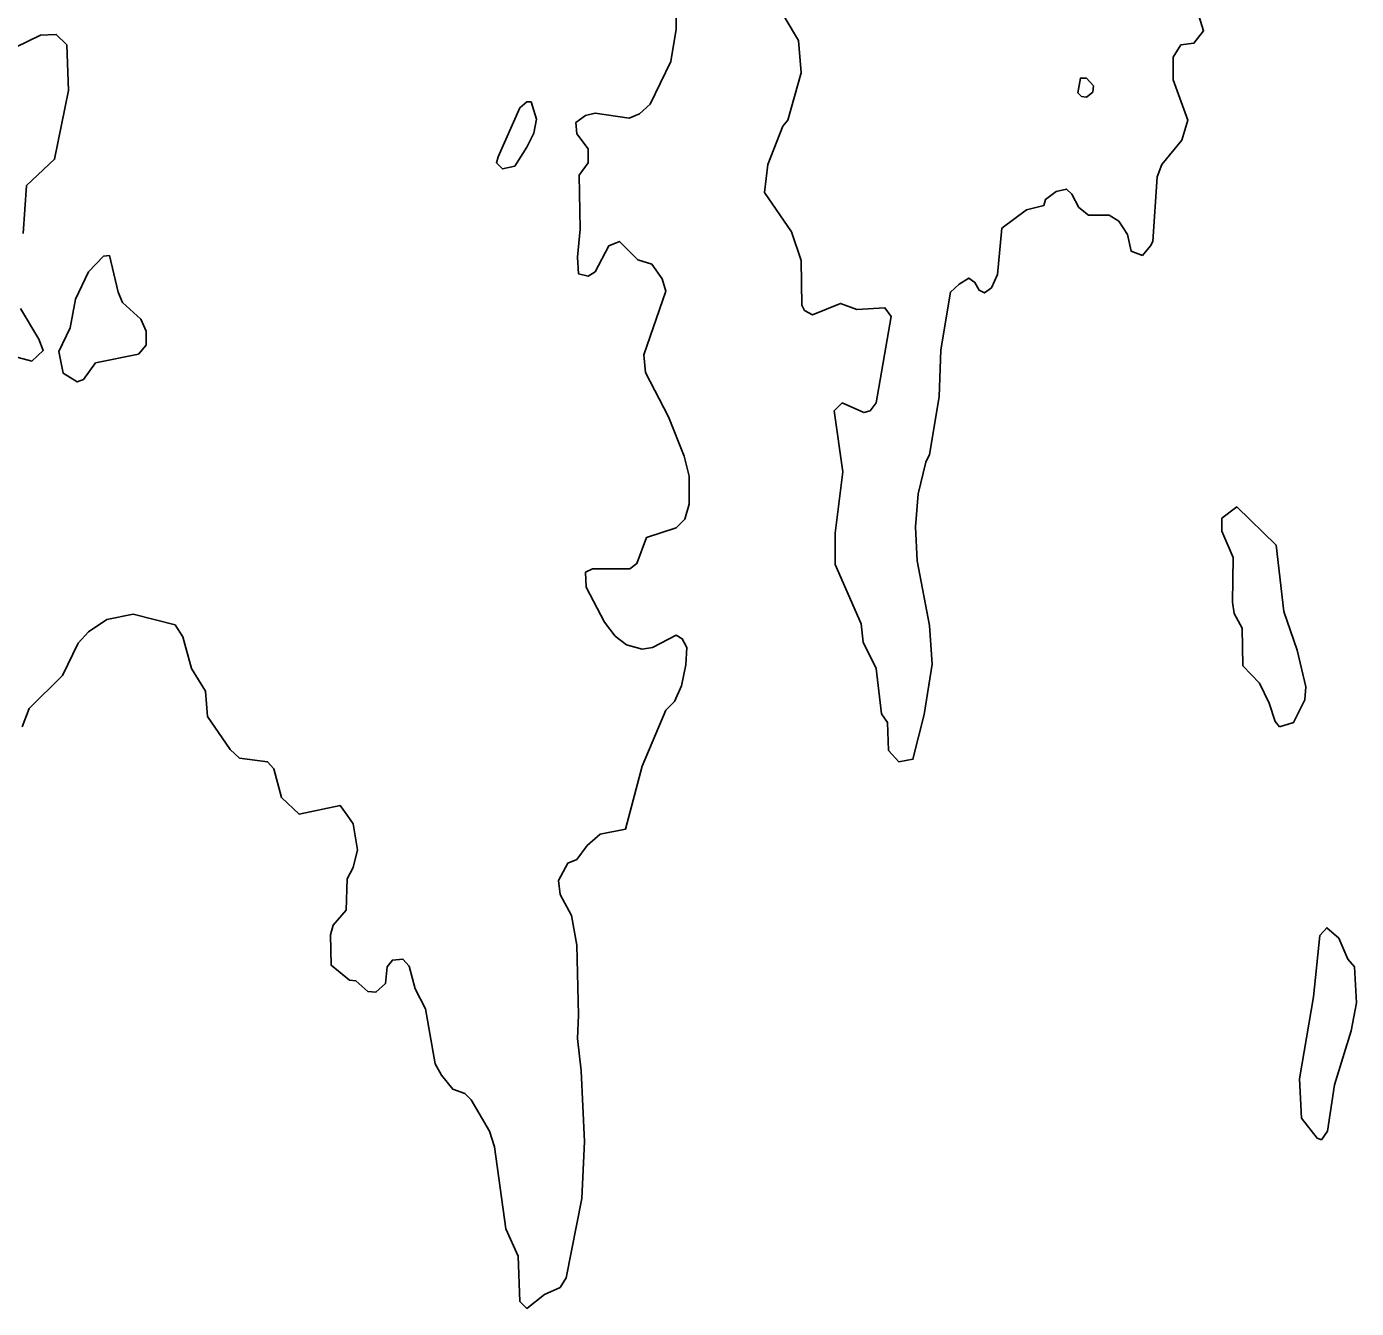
# Model space of a CAD drawing. Extents: x 642515 to 647219, y 6080136 to 6084356.
# Drawn here: x 645125.5 to 645140.73, y 6081093.79 to 6081108.47 of the extents above; entities that cross this region are included whole.
import ezdxf

# ---------------------------------------------------------------- set-up
doc = ezdxf.new("R2010")
doc.units = 0
doc.layers.add('Level 63', color=7, linetype='Continuous')

msp = doc.modelspace()

# ---------------------------------------------------------------- linework, layer by layer
at = {"layer": 'Level 63'}
for points in [[(645139.16, 6081110.86), (645139.14, 6081110.62), (645139.07, 6081110.38), (645139, 6081110.2), (645138.9, 6081110.09), (645138.8, 6081109.85), (645138.72, 6081109.54), (645138.74, 6081109.2), (645138.98, 6081108.42), (645138.87, 6081108.28), (645138.72, 6081108.26), (645138.63, 6081108.12), (645138.63, 6081107.86), (645138.8, 6081107.4), (645138.73, 6081107.17), (645138.5, 6081106.89), (645138.45, 6081106.75), (645138.4, 6081106.01), (645138.37, 6081105.96)], [(645135.4, 6081105.15), (645135.23, 6081104.16), (645135.16, 6081104.07), (645135.09, 6081104.05), (645134.84, 6081104.16), (645134.75, 6081104.07), (645134.85, 6081103.37), (645134.76, 6081102.67), (645134.76, 6081102.31), (645135.06, 6081101.63), (645135.08, 6081101.42), (645135.23, 6081101.12), (645135.29, 6081100.6), (645135.36, 6081100.5), (645135.37, 6081100.18), (645135.49, 6081100.05), (645135.65, 6081100.08), (645135.78, 6081100.59), (645135.87, 6081101.17), (645135.84, 6081101.61), (645135.7, 6081102.35), (645135.68, 6081102.74), (645135.71, 6081103.12), (645135.8, 6081103.48), (645135.84, 6081103.57), (645135.95, 6081104.23), (645135.97, 6081104.77), (645136.08, 6081105.43), (645136.18, 6081105.52), (645136.29, 6081105.59), (645136.36, 6081105.54), (645136.41, 6081105.45), (645136.47, 6081105.42), (645136.55, 6081105.48), (645136.62, 6081105.63), (645136.67, 6081106.16), (645136.95, 6081106.37), (645137.15, 6081106.42), (645137.17, 6081106.49), (645137.29, 6081106.58), (645137.41, 6081106.61), (645137.47, 6081106.55), (645137.55, 6081106.4), (645137.66, 6081106.31), (645137.9, 6081106.31), (645138.01, 6081106.24), (645138.11, 6081106.09), (645138.15, 6081105.9), (645138.28, 6081105.85), (645138.37, 6081105.96), (645138.4, 6081106.01), (645138.45, 6081106.75), (645138.5, 6081106.89), (645138.73, 6081107.17), (645138.8, 6081107.4), (645138.63, 6081107.86), (645138.63, 6081108.12), (645138.72, 6081108.26), (645138.87, 6081108.28), (645138.98, 6081108.42), (645138.74, 6081109.2)], [(645133.86, 6081109.12), (645134.34, 6081108.31), (645134.37, 6081107.94), (645134.22, 6081107.4), (645134.16, 6081107.33), (645133.99, 6081106.89), (645133.95, 6081106.57), (645134.26, 6081106.12), (645134.37, 6081105.79), (645134.38, 6081105.28), (645134.41, 6081105.22), (645134.5, 6081105.17), (645134.82, 6081105.3), (645135.01, 6081105.23), (645135.33, 6081105.25), (645135.4, 6081105.15), (645135.23, 6081104.16)], [(645133.86, 6081109.12), (645134.34, 6081108.31), (645134.37, 6081107.94), (645134.22, 6081107.4), (645134.16, 6081107.33), (645133.99, 6081106.89), (645133.95, 6081106.57), (645134.26, 6081106.12), (645134.37, 6081105.79), (645134.38, 6081105.28), (645134.41, 6081105.22), (645134.5, 6081105.17), (645134.82, 6081105.3), (645135.01, 6081105.23), (645135.33, 6081105.25), (645135.4, 6081105.15)], [(645131.82, 6081105.64), (645131.81, 6081105.83), (645131.84, 6081106.15), (645131.83, 6081106.77), (645131.93, 6081106.91), (645131.93, 6081107.07), (645131.8, 6081107.24), (645131.79, 6081107.37), (645131.9, 6081107.45), (645132.01, 6081107.48), (645132.4, 6081107.42), (645132.52, 6081107.47), (645132.64, 6081107.58), (645132.88, 6081108.07), (645132.94, 6081108.44), (645132.94, 6081108.84)], [(645131.93, 6081105.61), (645131.82, 6081105.64), (645131.81, 6081105.83), (645131.84, 6081106.15), (645131.83, 6081106.77), (645131.93, 6081106.91), (645131.93, 6081107.07), (645131.8, 6081107.24), (645131.79, 6081107.37), (645131.9, 6081107.45), (645132.01, 6081107.48), (645132.4, 6081107.42), (645132.52, 6081107.47), (645132.64, 6081107.58), (645132.88, 6081108.07), (645132.94, 6081108.44), (645132.94, 6081108.84)], [(645125.37, 6081108.23), (645125.66, 6081108.37), (645125.84, 6081108.38), (645125.96, 6081108.26), (645125.98, 6081107.74), (645125.82, 6081106.95), (645125.5, 6081106.65), (645125.46, 6081106.1)], [(645125.37, 6081108.23), (645125.66, 6081108.37), (645125.84, 6081108.38), (645125.96, 6081108.26), (645125.98, 6081107.74), (645125.82, 6081106.95), (645125.5, 6081106.65), (645125.46, 6081106.1)], [(645137.64, 6081107.88), (645137.57, 6081107.88), (645137.54, 6081107.71), (645137.58, 6081107.67), (645137.64, 6081107.66), (645137.71, 6081107.72), (645137.72, 6081107.79), (645137.64, 6081107.88)], [(645137.64, 6081107.88), (645137.72, 6081107.79), (645137.71, 6081107.72), (645137.64, 6081107.66), (645137.58, 6081107.67), (645137.54, 6081107.71), (645137.57, 6081107.88), (645137.64, 6081107.88)], [(645131.28, 6081107.61), (645131.23, 6081107.61), (645131.15, 6081107.54), (645130.9, 6081106.98), (645130.88, 6081106.91), (645130.95, 6081106.84), (645131.09, 6081106.87), (645131.23, 6081107.09), (645131.31, 6081107.25), (645131.34, 6081107.41), (645131.28, 6081107.61)], [(645131.28, 6081107.61), (645131.34, 6081107.41), (645131.31, 6081107.25), (645131.23, 6081107.09), (645131.09, 6081106.87), (645130.95, 6081106.84), (645130.88, 6081106.91), (645130.9, 6081106.98), (645131.15, 6081107.54), (645131.23, 6081107.61), (645131.28, 6081107.61)], [(645135.23, 6081104.16), (645135.16, 6081104.07), (645135.09, 6081104.05), (645134.84, 6081104.16), (645134.75, 6081104.07), (645134.85, 6081103.37), (645134.76, 6081102.67), (645134.76, 6081102.31), (645135.06, 6081101.63), (645135.08, 6081101.42), (645135.23, 6081101.12), (645135.29, 6081100.6), (645135.36, 6081100.5), (645135.37, 6081100.18), (645135.49, 6081100.05), (645135.65, 6081100.08), (645135.78, 6081100.59), (645135.87, 6081101.17), (645135.84, 6081101.61), (645135.7, 6081102.35), (645135.68, 6081102.74), (645135.71, 6081103.12), (645135.8, 6081103.48), (645135.84, 6081103.57), (645135.95, 6081104.23), (645135.97, 6081104.77), (645136.08, 6081105.43), (645136.18, 6081105.52), (645136.29, 6081105.59), (645136.36, 6081105.54), (645136.41, 6081105.45), (645136.47, 6081105.42), (645136.55, 6081105.48), (645136.62, 6081105.63), (645136.67, 6081106.16), (645136.95, 6081106.37), (645137.15, 6081106.42), (645137.17, 6081106.49), (645137.29, 6081106.58), (645137.41, 6081106.61), (645137.47, 6081106.55), (645137.55, 6081106.4), (645137.66, 6081106.31), (645137.9, 6081106.31), (645138.01, 6081106.24), (645138.11, 6081106.09), (645138.15, 6081105.9), (645138.28, 6081105.85), (645138.37, 6081105.96)], [(645125.53, 6081100.66), (645125.91, 6081101.04), (645126.09, 6081101.41), (645126.21, 6081101.54), (645126.42, 6081101.68), (645126.72, 6081101.74), (645127.2, 6081101.62), (645127.29, 6081101.48), (645127.39, 6081101.12), (645127.55, 6081100.86), (645127.57, 6081100.57), (645127.83, 6081100.19), (645127.94, 6081100.09), (645128.26, 6081100.05), (645128.33, 6081099.97), (645128.42, 6081099.64), (645128.62, 6081099.45), (645129.09, 6081099.55), (645129.17, 6081099.44), (645129.24, 6081099.34), (645129.29, 6081099.04), (645129.24, 6081098.84), (645129.17, 6081098.71), (645129.16, 6081098.35), (645129.01, 6081098.18), (645128.98, 6081098.07), (645128.99, 6081097.72), (645129.2, 6081097.55), (645129.27, 6081097.54), (645129.41, 6081097.42), (645129.5, 6081097.41), (645129.61, 6081097.51), (645129.63, 6081097.7), (645129.69, 6081097.78), (645129.81, 6081097.79), (645129.88, 6081097.71), (645129.95, 6081097.45), (645130.07, 6081097.22), (645130.18, 6081096.59), (645130.25, 6081096.46), (645130.38, 6081096.3), (645130.52, 6081096.25), (645130.59, 6081096.18), (645130.8, 6081095.82), (645130.86, 6081095.64), (645130.99, 6081094.7), (645131.13, 6081094.39), (645131.15, 6081093.87), (645131.23, 6081093.79), (645131.43, 6081093.95), (645131.61, 6081094.03), (645131.68, 6081094.14), (645131.86, 6081095.05), (645131.89, 6081095.7), (645131.85, 6081096.51), (645131.81, 6081096.88), (645131.82, 6081097.15), (645131.8, 6081097.95), (645131.74, 6081098.29), (645131.61, 6081098.53), (645131.59, 6081098.69), (645131.7, 6081098.89), (645131.8, 6081098.93), (645131.92, 6081099.09), (645132.07, 6081099.22), (645132.36, 6081099.28), (645132.55, 6081100), (645132.82, 6081100.64), (645132.92, 6081100.74), (645133, 6081100.92), (645133.05, 6081101.16), (645133.06, 6081101.36), (645133.01, 6081101.46), (645132.94, 6081101.5), (645132.67, 6081101.36), (645132.55, 6081101.34), (645132.37, 6081101.39), (645132.24, 6081101.49), (645132.12, 6081101.65), (645131.91, 6081102.05), (645131.9, 6081102.22), (645131.98, 6081102.26), (645132.41, 6081102.26), (645132.49, 6081102.32), (645132.6, 6081102.62), (645132.94, 6081102.73), (645133.04, 6081102.83), (645133.09, 6081103), (645133.09, 6081103.32), (645133.03, 6081103.55), (645132.85, 6081104), (645132.59, 6081104.51), (645132.57, 6081104.71), (645132.82, 6081105.44), (645132.78, 6081105.58), (645132.66, 6081105.75), (645132.5, 6081105.8), (645132.29, 6081106.01), (645132.17, 6081105.96), (645132.01, 6081105.66), (645131.93, 6081105.61)], [(645125.91, 6081101.04), (645126.09, 6081101.41), (645126.21, 6081101.54), (645126.42, 6081101.68), (645126.72, 6081101.74), (645127.2, 6081101.62), (645127.29, 6081101.48), (645127.39, 6081101.12), (645127.55, 6081100.86), (645127.57, 6081100.57), (645127.83, 6081100.19), (645127.94, 6081100.09), (645128.26, 6081100.05), (645128.33, 6081099.97), (645128.42, 6081099.64), (645128.62, 6081099.45), (645129.09, 6081099.55), (645129.17, 6081099.44), (645129.24, 6081099.34), (645129.29, 6081099.04), (645129.24, 6081098.84), (645129.17, 6081098.71), (645129.16, 6081098.35), (645129.01, 6081098.18), (645128.98, 6081098.07), (645128.99, 6081097.72), (645129.2, 6081097.55), (645129.27, 6081097.54), (645129.41, 6081097.42), (645129.5, 6081097.41), (645129.61, 6081097.51), (645129.63, 6081097.7), (645129.69, 6081097.78), (645129.81, 6081097.79), (645129.88, 6081097.71), (645129.95, 6081097.45), (645130.07, 6081097.22), (645130.18, 6081096.59), (645130.25, 6081096.46), (645130.38, 6081096.3), (645130.52, 6081096.25), (645130.59, 6081096.18), (645130.8, 6081095.82), (645130.86, 6081095.64), (645130.99, 6081094.7), (645131.13, 6081094.39), (645131.15, 6081093.87), (645131.23, 6081093.79), (645131.43, 6081093.95), (645131.61, 6081094.03), (645131.68, 6081094.14), (645131.86, 6081095.05), (645131.89, 6081095.7), (645131.85, 6081096.51), (645131.81, 6081096.88), (645131.82, 6081097.15), (645131.8, 6081097.95), (645131.74, 6081098.29), (645131.61, 6081098.53), (645131.59, 6081098.69), (645131.7, 6081098.89), (645131.8, 6081098.93), (645131.92, 6081099.09), (645132.07, 6081099.22), (645132.36, 6081099.28), (645132.55, 6081100), (645132.82, 6081100.64), (645132.92, 6081100.74), (645133, 6081100.92), (645133.05, 6081101.16), (645133.06, 6081101.36), (645133.01, 6081101.46), (645132.94, 6081101.5), (645132.67, 6081101.36), (645132.55, 6081101.34), (645132.37, 6081101.39), (645132.24, 6081101.49), (645132.12, 6081101.65), (645131.91, 6081102.05), (645131.9, 6081102.22), (645131.98, 6081102.26), (645132.41, 6081102.26), (645132.49, 6081102.32), (645132.6, 6081102.62), (645132.94, 6081102.73), (645133.04, 6081102.83), (645133.09, 6081103), (645133.09, 6081103.32), (645133.03, 6081103.55), (645132.85, 6081104), (645132.59, 6081104.51), (645132.57, 6081104.71), (645132.82, 6081105.44), (645132.78, 6081105.58), (645132.66, 6081105.75), (645132.5, 6081105.8), (645132.29, 6081106.01), (645132.17, 6081105.96), (645132.01, 6081105.66), (645131.93, 6081105.61), (645131.82, 6081105.64)], [(645126.45, 6081105.85), (645126.38, 6081105.84), (645126.21, 6081105.66), (645126.06, 6081105.35), (645126, 6081105.02), (645125.87, 6081104.75), (645125.92, 6081104.5), (645126.08, 6081104.4), (645126.15, 6081104.43), (645126.29, 6081104.62), (645126.78, 6081104.72), (645126.87, 6081104.82), (645126.87, 6081104.98), (645126.81, 6081105.12), (645126.6, 6081105.31), (645126.55, 6081105.43), (645126.45, 6081105.85)], [(645126.45, 6081105.85), (645126.55, 6081105.43), (645126.6, 6081105.31), (645126.81, 6081105.12), (645126.87, 6081104.98), (645126.87, 6081104.82), (645126.78, 6081104.72), (645126.29, 6081104.62), (645126.15, 6081104.43), (645126.08, 6081104.4), (645125.92, 6081104.5), (645125.87, 6081104.75), (645126, 6081105.02), (645126.06, 6081105.35), (645126.21, 6081105.66), (645126.38, 6081105.84), (645126.45, 6081105.85)], [(645125.43, 6081105.24), (645125.64, 6081104.89), (645125.69, 6081104.76), (645125.56, 6081104.64), (645125.07, 6081104.77)], [(645125.43, 6081105.24), (645125.64, 6081104.89), (645125.69, 6081104.76), (645125.56, 6081104.64), (645125.07, 6081104.77)], [(645139.36, 6081102.97), (645139.19, 6081102.84), (645139.19, 6081102.69), (645139.32, 6081102.39), (645139.31, 6081101.88), (645139.33, 6081101.75), (645139.42, 6081101.58), (645139.43, 6081101.15), (645139.62, 6081100.95), (645139.73, 6081100.72), (645139.8, 6081100.51), (645139.85, 6081100.45)], [(645139.85, 6081100.45), (645140.01, 6081100.5), (645140.14, 6081100.76), (645140.15, 6081100.91), (645140.05, 6081101.33), (645139.9, 6081101.77), (645139.81, 6081102.53), (645139.36, 6081102.97), (645139.19, 6081102.84), (645139.19, 6081102.69), (645139.32, 6081102.39), (645139.31, 6081101.88), (645139.33, 6081101.75), (645139.42, 6081101.58), (645139.43, 6081101.15), (645139.62, 6081100.95), (645139.73, 6081100.72), (645139.8, 6081100.51), (645139.85, 6081100.45)], [(645139.36, 6081102.97), (645139.81, 6081102.53), (645139.9, 6081101.77), (645140.05, 6081101.33), (645140.15, 6081100.91), (645140.14, 6081100.76), (645140.01, 6081100.5), (645139.85, 6081100.45)], [(645125.45, 6081100.45), (645125.53, 6081100.66), (645125.91, 6081101.04)], [(645125.45, 6081100.45), (645125.53, 6081100.66)], [(645140.39, 6081098.15), (645140.31, 6081098.06), (645140.24, 6081097.36), (645140.08, 6081096.42), (645140.1, 6081095.97), (645140.28, 6081095.74), (645140.33, 6081095.72)], [(645140.33, 6081095.72), (645140.4, 6081095.82), (645140.48, 6081096.35), (645140.67, 6081096.97), (645140.73, 6081097.29), (645140.71, 6081097.7), (645140.63, 6081097.79), (645140.53, 6081098.03), (645140.39, 6081098.15), (645140.31, 6081098.06), (645140.24, 6081097.36), (645140.08, 6081096.42), (645140.1, 6081095.97), (645140.28, 6081095.74), (645140.33, 6081095.72)], [(645140.39, 6081098.15), (645140.53, 6081098.03), (645140.63, 6081097.79), (645140.71, 6081097.7), (645140.73, 6081097.29), (645140.67, 6081096.97), (645140.48, 6081096.35), (645140.4, 6081095.82), (645140.33, 6081095.72)]]:
    msp.add_lwpolyline(points, dxfattribs=at)

doc.saveas('drawing.dxf')
